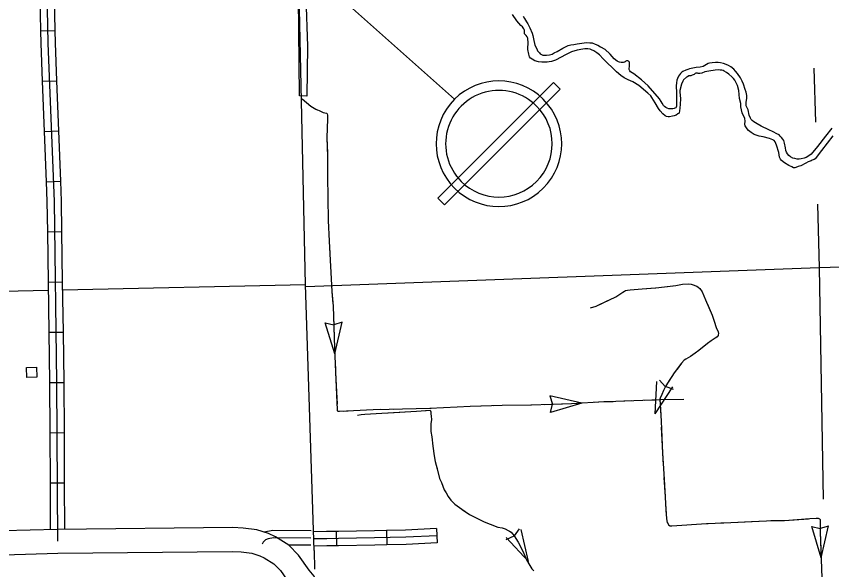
# Model space of a CAD drawing. Extents: x 1084508 to 1142749, y 1057638 to 1093403.
# Drawn here: x 1110384 to 1113074, y 1068244 to 1070069 of the extents above; entities that cross this region are included whole.
import ezdxf

# ---------------------------------------------------------------- set-up
doc = ezdxf.new("R2010")
doc.units = 0
for name, color, linetype in [('Level 10', 7, 'Continuous'), ('Level 2', 7, 'Continuous'), ('Level 32', 7, 'Continuous'), ('Level 35', 7, 'Continuous'), ('Level 43', 7, 'Continuous'), ('Level 5', 7, 'Continuous'), ('Level 56', 7, 'Continuous'), ('Level 57', 7, 'Continuous')]:
    doc.layers.add(name, color=color, linetype=linetype)

msp = doc.modelspace()

# ---------------------------------------------------------------- linework, layer by layer
at = {"layer": 'Level 10'}
for points in [[(1111400.5, 1068113.9), (1111395.6, 1068146.1), (1111379.3, 1068196.8), (1111366.4, 1068222.7), (1111350.4, 1068242.8), (1111315.2, 1068292.5), (1111283, 1068324.8), (1111238.4, 1068352.6), (1111215.7, 1068363.3), (1111177.2, 1068375.3), (1111132.4, 1068381.1), (1111097.9, 1068383), (1110518.8, 1068377), (1110339.9, 1068371.8)], [(1110342.2, 1068293.3), (1110520.3, 1068298.5), (1111096.1, 1068304.5), (1111125.1, 1068303), (1111160.3, 1068298.4), (1111187.2, 1068289.9), (1111200.9, 1068283.6), (1111233.8, 1068263), (1111254.9, 1068241.8), (1111287.6, 1068195.7), (1111299.8, 1068180.3), (1111306.4, 1068167.1), (1111318.9, 1068128.1), (1111322.1, 1068107.1)]]:
    msp.add_lwpolyline(points, dxfattribs=at)
at = {"layer": 'Level 2'}
for points in [[(1111366.6, 1068307.5), (1111337.4, 1069184.6), (1111306.7, 1070598.6)], [(1111366.6, 1068307.5), (1111367.8, 1068246.3)]]:
    msp.add_lwpolyline(points, dxfattribs=at)
at = {"layer": 'Level 32'}
for p, q in [((1110463.8, 1070021), (1110510.8, 1070022)), ((1110469.4, 1069854.9), (1110516.5, 1069856.7)), ((1110475.8, 1069689.3), (1110522.8, 1069691.1)), ((1110482.1, 1069523.7), (1110529.2, 1069525.5)), ((1110486.1, 1069358.6), (1110533.2, 1069359.3)), ((1110488.4, 1069192.9), (1110535.5, 1069193.6)), ((1110490.8, 1069027.2), (1110537.9, 1069027.9)), ((1110493.1, 1068861.7), (1110540.2, 1068861.9)), ((1110494.1, 1068696), (1110541.1, 1068696.2)), ((1110495, 1068530.2), (1110542, 1068530.5)), ((1111439.4, 1068370.2), (1111439.9, 1068323.1)), ((1111604.8, 1068373.3), (1111605.8, 1068326.2)), ((1111769.7, 1068379.7), (1111772.1, 1068332.6))]:
    msp.add_line(p, q, dxfattribs=at)
for points in [[(1111203.6, 1070662.8), (1110903.9, 1070722.6), (1110896.2, 1070728.7), (1110892.7, 1070738.9), (1110881, 1070843.7), (1110878.9, 1070847.7), (1110869.9, 1070854.6), (1110860.7, 1070857.4), (1110487.9, 1070841.5), (1110481.1, 1070839), (1110477.4, 1070835.4), (1110474, 1070824.6), (1110478.7, 1070431.3), (1110488.1, 1069980.9), (1110508.2, 1069458.5), (1110516.7, 1068862.4), (1110519.6, 1068337.8)], [(1110460.3, 1070186.7), (1110463.8, 1070021)], [(1110507.4, 1070187.7), (1110510.8, 1070022)], [(1110463.8, 1070021), (1110464.6, 1069980.2), (1110469.4, 1069854.9)], [(1110510.8, 1070022), (1110511.7, 1069981.6), (1110516.5, 1069856.7)], [(1110469.4, 1069854.9), (1110475.8, 1069689.3)], [(1110516.5, 1069856.7), (1110522.8, 1069691.1)], [(1110475.8, 1069689.3), (1110482.1, 1069523.7)], [(1110522.8, 1069691.1), (1110529.2, 1069525.5)], [(1110482.1, 1069523.7), (1110484.7, 1069457.9), (1110486.1, 1069358.6)], [(1110529.2, 1069525.5), (1110531.7, 1069459.1), (1110533.2, 1069359.3)], [(1110486.1, 1069358.6), (1110488.4, 1069192.9)], [(1110533.2, 1069359.3), (1110535.5, 1069193.6)], [(1110488.4, 1069192.9), (1110490.8, 1069027.2)], [(1110535.5, 1069193.6), (1110537.9, 1069027.9)], [(1110490.8, 1069027.2), (1110493.1, 1068862.1), (1110493.1, 1068861.7)], [(1110537.9, 1069027.9), (1110540.2, 1068862.6), (1110540.2, 1068861.9)], [(1110493.1, 1068861.7), (1110494.1, 1068696)], [(1110540.2, 1068861.9), (1110541.1, 1068696.2)], [(1110494.1, 1068696), (1110495, 1068530.2)], [(1110541.1, 1068696.2), (1110542, 1068530.5)], [(1110495, 1068530.2), (1110495.8, 1068376.3)], [(1110542, 1068530.5), (1110542.9, 1068377.2)], [(1111356.1, 1068371.8), (1111229.5, 1068373.3), (1111201.6, 1068367.7)], [(1111439.4, 1068370.2), (1111407.5, 1068369.8), (1111365.5, 1068369.2)], [(1111770.9, 1068356.1), (1111668.7, 1068351.1), (1111565.8, 1068349), (1111446.6, 1068346.7), (1111407.8, 1068346.3), (1111365.8, 1068345.6)], [(1111604.8, 1068373.3), (1111565.3, 1068372.5), (1111446.3, 1068370.3), (1111439.4, 1068370.2)], [(1111769.7, 1068379.7), (1111667.9, 1068374.6), (1111604.8, 1068373.3)], [(1111355.8, 1068348.2), (1111231.7, 1068349.7), (1111214.6, 1068346.3), (1111205.7, 1068342.4), (1111198, 1068335), (1111194.5, 1068328.9)], [(1111605.8, 1068326.2), (1111566.2, 1068325.4), (1111447, 1068323.2), (1111439.9, 1068323.1)], [(1111772.1, 1068332.6), (1111669.5, 1068327.6), (1111605.8, 1068326.2)], [(1111355.5, 1068324.7), (1111281.9, 1068325.6)], [(1111439.9, 1068323.1), (1111408.1, 1068322.7), (1111366.2, 1068322.1)]]:
    msp.add_lwpolyline(points, dxfattribs=at)
at = {"layer": 'Level 35'}
for points in [[(1112106.8, 1069919.2), (1112094.1, 1069921.9), (1112085.1, 1069927.7), (1112080.6, 1069930.9), (1112077.1, 1069935.4), (1112074.1, 1069943.9), (1112071.8, 1069960.2), (1112072.1, 1069984.4), (1112071.8, 1069992.9), (1112071.3, 1069996.9), (1112069.1, 1070001.4), (1112066.1, 1070005.6), (1112063.1, 1070008.4), (1112060.6, 1070011.1), (1112060.6, 1070013.6), (1112060.6, 1070017.6), (1112060.1, 1070023.3), (1112057.9, 1070028.1), (1112053.4, 1070034.1), (1112048.6, 1070039.1), (1112034.6, 1070054.6), (1112020.2, 1070075.3)], [(1112055.8, 1070069.7), (1112060.5, 1070061.9), (1112067.2, 1070050.4), (1112070.8, 1070044.7), (1112076.2, 1070035.4), (1112078.4, 1070031.1), (1112085.5, 1070014), (1112087.7, 1070005.4), (1112090.5, 1069994.7), (1112094.6, 1069974.4), (1112100.5, 1069961.8), (1112103.4, 1069955.4), (1112109.6, 1069948.2), (1112112, 1069945.8), (1112116, 1069943.2), (1112121, 1069941.3), (1112126.5, 1069940.6), (1112133.4, 1069940.6), (1112142.7, 1069942), (1112151.7, 1069944.2), (1112158.6, 1069948.2), (1112168.4, 1069953), (1112187.2, 1069963.7), (1112204.8, 1069972.5), (1112212.9, 1069974.7), (1112222.7, 1069976.1), (1112234.6, 1069978.7)], [(1112234.6, 1069978.7), (1112265.3, 1069982.5), (1112276, 1069981.8), (1112283.7, 1069981.3), (1112293.9, 1069977.3), (1112302.5, 1069973.7), (1112311.1, 1069968.9), (1112324.9, 1069961.3)], [(1112585.3, 1069859.5), (1112582.8, 1069855), (1112578.8, 1069845.5), (1112573.1, 1069824.8), (1112573.3, 1069818.8), (1112575.1, 1069798.3), (1112574.1, 1069778.6), (1112571.8, 1069756.1), (1112570.1, 1069751.6), (1112569.3, 1069749.1), (1112566.6, 1069747.1), (1112560.3, 1069743.1), (1112554.1, 1069740.9), (1112548.1, 1069739.6), (1112538.6, 1069737.4), (1112534.1, 1069737.6), (1112529.1, 1069738.4), (1112524.7, 1069740.9), (1112516.4, 1069747.4), (1112507.9, 1069757.4), (1112501.9, 1069764.9), (1112491, 1069783.3), (1112480.7, 1069801.1), (1112476.7, 1069806.6), (1112467.2, 1069815.8), (1112437, 1069841.3), (1112417.3, 1069853.3), (1112402.8, 1069859.8), (1112389.4, 1069866.3), (1112378.1, 1069874), (1112363.9, 1069885.7), (1112319.7, 1069928.4), (1112308.2, 1069941.7), (1112299.5, 1069949.2), (1112288.8, 1069955.7), (1112281.8, 1069958.4), (1112276.8, 1069960.4), (1112269.8, 1069961.9), (1112259.8, 1069962.2), (1112253.1, 1069960.9), (1112233.6, 1069957.4), (1112215.6, 1069951.7), (1112197.6, 1069943.4), (1112162.7, 1069924.7), (1112149, 1069920.4), (1112141.7, 1069918.7), (1112135.5, 1069918.2), (1112128.5, 1069918.2), (1112117.5, 1069918), (1112106.8, 1069919.2)], [(1112666.5, 1069913.3), (1112660.9, 1069910.4), (1112649.3, 1069904), (1112640, 1069901.4), (1112627, 1069900.3), (1112604.5, 1069895.8), (1112599.7, 1069893.9), (1112592.8, 1069891.8), (1112582.7, 1069887.3), (1112579.6, 1069884.7), (1112574.8, 1069880.7), (1112568.7, 1069871.7), (1112565.3, 1069864.5), (1112563.1, 1069858.4), (1112561.3, 1069850.2), (1112560.7, 1069839.8), (1112560.7, 1069832.7), (1112561.8, 1069823.1), (1112562.1, 1069791.9), (1112561.5, 1069773), (1112560.7, 1069769.8), (1112559.2, 1069767.7), (1112556.8, 1069766.4), (1112554.4, 1069765.3), (1112549.9, 1069764.5), (1112543.3, 1069764.3), (1112536.6, 1069764.3), (1112531.3, 1069765.9), (1112526.8, 1069768), (1112521.8, 1069771.2), (1112518.6, 1069774.9), (1112514.6, 1069782.6), (1112511.7, 1069788.4), (1112506.1, 1069797.2), (1112468.2, 1069839.8), (1112446.8, 1069860), (1112420.5, 1069879.1), (1112409.9, 1069886.5), (1112407.3, 1069889.7), (1112406, 1069893.4), (1112406, 1069898.2), (1112406.5, 1069902.4), (1112406.8, 1069906.9), (1112407, 1069909.9), (1112407, 1069913.6), (1112406.8, 1069915.9), (1112406.2, 1069917.8), (1112404.9, 1069919.9), (1112403.3, 1069921.3), (1112401.5, 1069922), (1112399.9, 1069922.3), (1112397.2, 1069922), (1112395.1, 1069921), (1112392.7, 1069919.4), (1112390.3, 1069918.1), (1112388.7, 1069917.5), (1112386.1, 1069917.3), (1112381.6, 1069916.5), (1112378.9, 1069916.5), (1112373.6, 1069917.5), (1112370.4, 1069918.6), (1112365.9, 1069921.5), (1112356.4, 1069929.2), (1112342.6, 1069944.6), (1112324.9, 1069961.3)], [(1112966.3, 1069598.3), (1112960.2, 1069598.3), (1112951.9, 1069599.9), (1112945.3, 1069601.5), (1112937.4, 1069606), (1112932.9, 1069610.5), (1112928.4, 1069616), (1112924.4, 1069620.8), (1112922.3, 1069626.1), (1112920.9, 1069635.9), (1112918.3, 1069651.1), (1112915.4, 1069659.3), (1112913, 1069663.8), (1112908.7, 1069669.1), (1112904, 1069674.1), (1112900.3, 1069678.1), (1112893.1, 1069681.8), (1112880.4, 1069687.9), (1112866.1, 1069695.1), (1112841.2, 1069706.7), (1112827.9, 1069714.2), (1112816.5, 1069721.6), (1112811.7, 1069725.8), (1112808.6, 1069729), (1112805.6, 1069733.3), (1112801.1, 1069743.3), (1112798, 1069760.3), (1112792.9, 1069771.7), (1112791.9, 1069774.4), (1112791.1, 1069778.3), (1112791.6, 1069785), (1112793.7, 1069798.7), (1112794.2, 1069808.3), (1112793.2, 1069813.3), (1112791.3, 1069819.4), (1112788.2, 1069827.9), (1112782.9, 1069845.4), (1112778.6, 1069855.5), (1112772.8, 1069866.4), (1112763.5, 1069880.4), (1112756.9, 1069888.6), (1112750.5, 1069894.7), (1112740.7, 1069902.2), (1112733.8, 1069906.7), (1112726.1, 1069910.6), (1112717.4, 1069913), (1112707, 1069915.4), (1112699.4, 1069917), (1112690.1, 1069916.5), (1112679, 1069915.9), (1112671, 1069914.9), (1112666.5, 1069913.3)], [(1112902.1, 1069605), (1112899.1, 1069619.8), (1112891.3, 1069644.7), (1112887.1, 1069654.7), (1112883.9, 1069659.2), (1112879.6, 1069662.2), (1112868.6, 1069666.2), (1112848.2, 1069672.2), (1112834.7, 1069673.7), (1112817.7, 1069679.2), (1112807.7, 1069685.9), (1112799.7, 1069692.2), (1112795, 1069698.4), (1112790.2, 1069704.7), (1112788.3, 1069708.4), (1112787.5, 1069713.9), (1112787.8, 1069723.7), (1112786.8, 1069731.6), (1112778.5, 1069751.1), (1112774, 1069770.1), (1112774.3, 1069775.9), (1112773.8, 1069782.1), (1112770, 1069798.1), (1112767, 1069824.6), (1112763.5, 1069840.8), (1112754.6, 1069858), (1112750.3, 1069864.5), (1112744.1, 1069870), (1112734.1, 1069878), (1112726.8, 1069883.7), (1112719.1, 1069888.5), (1112715.6, 1069890.5), (1112710.9, 1069891.7), (1112705.4, 1069891.7), (1112699.9, 1069892.7), (1112689.7, 1069891.7), (1112683.2, 1069890.7), (1112675.2, 1069889.2), (1112655.2, 1069885.5), (1112645.2, 1069882), (1112638.5, 1069881), (1112633, 1069881), (1112631, 1069881.5), (1112625.7, 1069881.5), (1112623.3, 1069880), (1112620.3, 1069877.5), (1112613.8, 1069874.7), (1112609.5, 1069873.2), (1112603, 1069872.3), (1112598, 1069870), (1112595.3, 1069868.3), (1112585.3, 1069859.5)], [(1113074.1, 1069700.1), (1113053.7, 1069673.9), (1113026.7, 1069639.6), (1113005.8, 1069614.5), (1112994.6, 1069606.5), (1112989.6, 1069603.9), (1112983, 1069601.5), (1112972.9, 1069599.1), (1112966.3, 1069598.3)], [(1113078.1, 1069675.5), (1113039.9, 1069626.3), (1113019.7, 1069599.3), (1113016.4, 1069597.3), (1113009.9, 1069595), (1113005.7, 1069593), (1113002.7, 1069591), (1112996.4, 1069588.8), (1112988.7, 1069584.3), (1112984.5, 1069582.1), (1112976, 1069577.8), (1112971.5, 1069575.6), (1112963.2, 1069573.3), (1112956, 1069570.1), (1112952, 1069569.3), (1112948, 1069569.8), (1112942.3, 1069572.6), (1112932.5, 1069577.3), (1112917.8, 1069586.1), (1112908.3, 1069593.8), (1112905.1, 1069598.3), (1112902.1, 1069605)]]:
    msp.add_lwpolyline(points, dxfattribs=at)
at = {"layer": 'Level 43'}
for p, q in [((1111434.7, 1068955.6), (1111402.8, 1069058.5)), ((1111402.8, 1069058.5), (1111430.8, 1069052.2)), ((1111458.5, 1069060.7), (1111431.2, 1069052.2)), ((1111434.7, 1068955.6), (1111458.5, 1069060.7)), ((1112490.9, 1068757.7), (1112497.3, 1068865.2)), ((1112505.7, 1068869.6), (1112524.7, 1068848.2)), ((1112490.9, 1068757.7), (1112550.2, 1068847.6)), ((1112552.2, 1068838.9), (1112525, 1068848)), ((1112249.1, 1068793), (1112144.3, 1068817.9)), ((1112144.3, 1068817.9), (1112152.5, 1068790.4)), ((1112249.1, 1068793), (1112145.9, 1068762.1)), ((1112145.9, 1068762.1), (1112152.5, 1068790)), ((1113038.8, 1068283.5), (1113007.9, 1068386.7)), ((1113008, 1068386.9), (1113035.9, 1068380.1)), ((1113063.8, 1068388.2), (1113036.2, 1068380.1)), ((1113038.8, 1068283.5), (1113063.6, 1068388.3)), ((1111999.7, 1068343.6), (1112025.8, 1068355.4)), ((1112042.9, 1068378.9), (1112026.1, 1068355.7)), ((1112073, 1068271.2), (1112049.1, 1068376.2)), ((1112073, 1068271.2), (1111999.8, 1068350.2))]:
    msp.add_line(p, q, dxfattribs=at)
for points in [[(1111326.5, 1069797.3), (1111355.7, 1069773), (1111371.6, 1069762.4), (1111382.8, 1069758.2), (1111395.9, 1069751.8), (1111407.1, 1069749.4), (1111409.6, 1069747.2), (1111410.3, 1069743), (1111410.7, 1069730.7), (1111408.2, 1069668.3), (1111410.7, 1069607), (1111410, 1069540.4), (1111411, 1069470.7), (1111412.8, 1069395.2), (1111415.9, 1069327.6), (1111424.4, 1069162), (1111428.6, 1069113), (1111433.9, 1068976), (1111437.1, 1068895.3), (1111442.7, 1068771.9), (1111442.7, 1068768.8), (1111444.8, 1068767.4), (1111446.2, 1068767), (1111450.1, 1068766.7), (1111495.9, 1068769.5), (1111561.4, 1068772.6), (1111614.2, 1068773.7), (1111657.5, 1068774.8), (1111748.1, 1068777.2), (1111838.2, 1068781.8), (1111881.2, 1068783.9), (1111986.5, 1068786.4), (1112081.6, 1068788.1), (1112215.4, 1068792), (1112322.5, 1068798.4), (1112361.9, 1068799.8), (1112510.5, 1068805.4), (1112585.6, 1068806.5)], [(1111326.5, 1069797.3), (1111355.7, 1069773), (1111371.6, 1069762.4), (1111376.3, 1069760.6)], [(1111410.3, 1069742.1), (1111410.7, 1069730.7), (1111408.2, 1069668.3), (1111410.2, 1069617.9)], [(1111410.3, 1069576.5), (1111410, 1069540.4), (1111411, 1069470.7), (1111411.4, 1069452.2)], [(1111412.4, 1069410.8), (1111412.8, 1069395.2), (1111415.9, 1069327.6), (1111418, 1069286.6)], [(1111420.1, 1069245.2), (1111424.4, 1069162), (1111427.9, 1069121.2)], [(1112277.6, 1069108.2), (1112296.5, 1069112.9), (1112361.5, 1069144.4), (1112385.2, 1069159), (1112389.7, 1069162.2), (1112393.3, 1069164.4), (1112399.6, 1069166), (1112408.6, 1069167.4), (1112448.1, 1069169.9), (1112493.5, 1069173.6), (1112559.3, 1069181.4), (1112570.4, 1069183.3), (1112581.8, 1069185.3), (1112599.9, 1069186.4), (1112610.7, 1069185.3), (1112614, 1069184.7), (1112629, 1069178.7), (1112633.8, 1069176.3), (1112639.1, 1069171.7), (1112646.8, 1069161), (1112657.7, 1069134.6), (1112679, 1069083.8), (1112686, 1069063.7), (1112692.8, 1069042.9), (1112699.2, 1069028.6), (1112700.2, 1069023.3), (1112699.8, 1069019.1), (1112699, 1069016), (1112696.5, 1069011.9), (1112676.7, 1068999.1), (1112664.5, 1068990), (1112635.8, 1068967.1), (1112623.5, 1068957.8), (1112608, 1068947.5), (1112592.3, 1068938.2), (1112587.1, 1068934.7), (1112578.3, 1068925.2), (1112554.5, 1068893), (1112526.7, 1068850.9)], [(1112371.6, 1069150.6), (1112385.2, 1069159), (1112389.7, 1069162.2), (1112393.3, 1069164.4), (1112399.6, 1069166), (1112408.6, 1069167.4), (1112448.1, 1069169.9), (1112491.4, 1069173.4)], [(1112532.5, 1069178.2), (1112559.3, 1069181.4), (1112570.4, 1069183.3), (1112581.8, 1069185.3), (1112599.9, 1069186.4), (1112610.7, 1069185.3), (1112614, 1069184.7), (1112629, 1069178.7), (1112633.8, 1069176.3), (1112639.1, 1069171.7), (1112646.8, 1069161), (1112646.9, 1069160.6)], [(1112277.6, 1069108.2), (1112296.5, 1069112.9), (1112334.9, 1069131.5)], [(1112662.8, 1069122.3), (1112679, 1069083.8), (1112686, 1069063.7), (1112692.8, 1069042.9), (1112699.2, 1069028.6), (1112700.2, 1069023.3), (1112699.8, 1069019.1), (1112699, 1069016), (1112696.5, 1069011.9), (1112691.4, 1069008.6)], [(1111429.9, 1069079.8), (1111433.9, 1068976), (1111434.7, 1068955.6)], [(1112657.7, 1068984.6), (1112635.8, 1068967.1), (1112623.5, 1068957.8), (1112608, 1068947.5), (1112592.3, 1068938.2), (1112587.1, 1068934.7), (1112578.3, 1068925.2), (1112563.6, 1068905.3)], [(1111436.3, 1068914.2), (1111437.1, 1068895.3), (1111439, 1068852.1)], [(1112540.1, 1068871.2), (1112526.7, 1068850.9), (1112518.8, 1068835), (1112513.1, 1068822), (1112508.1, 1068809.4), (1112507.1, 1068806.3), (1112509.6, 1068755.1)], [(1111439, 1068852.1), (1111441.9, 1068790)], [(1112526.7, 1068850.9), (1112518.8, 1068835), (1112513.1, 1068822), (1112508.1, 1068809.4), (1112507.1, 1068806.3), (1112510.7, 1068733.5), (1112515.8, 1068628.2), (1112519.5, 1068559.9), (1112524.2, 1068484.6), (1112525.2, 1068461.3), (1112528.9, 1068411.6), (1112530.6, 1068400), (1112533.8, 1068394.9), (1112535.7, 1068392.2), (1112538.4, 1068390.2), (1112540.2, 1068388.7), (1112546.8, 1068388.5), (1112661.3, 1068396.6), (1112718.4, 1068398.6), (1112881.6, 1068406.7), (1112918.2, 1068406.4), (1113001.8, 1068412.6), (1113022.2, 1068413.6), (1113029, 1068413.6), (1113031.5, 1068413.1), (1113034, 1068411.4), (1113035.4, 1068409.6), (1113035.4, 1068407.2), (1113036.3, 1068367.8), (1113040.8, 1068216.8)], [(1111793.5, 1068779.5), (1111838.2, 1068781.8), (1111881.2, 1068783.9), (1111917.7, 1068784.8)], [(1111959.1, 1068785.7), (1111986.5, 1068786.4), (1112081.6, 1068788.1), (1112083.4, 1068788.2)], [(1112124.8, 1068789.4), (1112215.4, 1068792), (1112249, 1068794)], [(1112290.4, 1068796.5), (1112322.5, 1068798.4), (1112352.5, 1068799.4)], [(1112352.5, 1068799.4), (1112361.9, 1068799.8), (1112414.6, 1068801.8)], [(1112456, 1068803.3), (1112493.7, 1068804.8)], [(1111462.3, 1068767.4), (1111495.9, 1068769.5), (1111561.4, 1068772.6), (1111586.5, 1068773.1)], [(1111509.1, 1068753.3), (1111521.4, 1068756.4), (1111533.4, 1068757.5), (1111570.4, 1068759.6), (1111704.2, 1068767.4), (1111748.9, 1068769.8), (1111750.3, 1068767.7), (1111751.7, 1068764.5), (1111751.7, 1068757.5), (1111752.1, 1068751.9), (1111753.9, 1068738.5), (1111751.4, 1068726.1), (1111751.7, 1068708.2), (1111751.4, 1068699.7), (1111754.6, 1068682.8), (1111757.7, 1068651.1), (1111762, 1068619.7), (1111765.5, 1068601), (1111772.2, 1068577.1), (1111779.9, 1068545.4), (1111786.6, 1068532), (1111795.8, 1068507.3), (1111801.8, 1068497.5), (1111808.1, 1068485.5), (1111817.3, 1068473.9), (1111831, 1068460.1), (1111853.5, 1068443.9), (1111878.5, 1068426.6), (1111926.8, 1068402.3), (1111972.6, 1068384), (1111987, 1068381.9), (1111996.5, 1068379.1), (1112006, 1068373.8), (1112011.3, 1068371.7), (1112016.2, 1068367.4), (1112025.7, 1068355.8), (1112039.1, 1068335.4), (1112056, 1068303.3), (1112067.3, 1068276.9), (1112077.5, 1068257.9), (1112084.9, 1068246.6), (1112091.3, 1068240.2)], [(1111509.1, 1068753.3), (1111521.4, 1068756.4), (1111533.4, 1068757.5), (1111570.4, 1068759.6), (1111570.7, 1068759.6)], [(1111612.1, 1068762), (1111704.2, 1068767.4), (1111736.2, 1068769.1)], [(1111627.9, 1068774), (1111657.5, 1068774.8), (1111748.1, 1068777.2), (1111752.2, 1068777.4)], [(1111753.4, 1068742), (1111753.9, 1068738.5), (1111751.4, 1068726.1), (1111751.7, 1068708.2), (1111751.4, 1068699.7), (1111754.6, 1068682.8), (1111757.7, 1068651.1), (1111762, 1068619.7), (1111762.1, 1068618.7)], [(1112511.6, 1068713.7), (1112514.7, 1068651.7)], [(1112514.7, 1068651.7), (1112515.8, 1068628.2), (1112517.9, 1068589.6)], [(1111771.8, 1068578.5), (1111772.2, 1068577.1), (1111779.9, 1068545.4), (1111786.6, 1068532), (1111795.8, 1068507.3), (1111801.8, 1068497.5), (1111808.1, 1068485.5), (1111817.3, 1068473.9), (1111823.7, 1068467.4)], [(1112520.2, 1068548.2), (1112524.2, 1068484.6), (1112525.2, 1068461.3), (1112527.9, 1068424.2)], [(1111856.2, 1068442), (1111878.5, 1068426.6), (1111926.8, 1068402.3), (1111966.9, 1068386.3)], [(1112873.2, 1068406.3), (1112881.6, 1068406.7), (1112918.2, 1068406.4), (1112997.3, 1068412.3)], [(1113035.4, 1068407.8), (1113035.4, 1068407.2), (1113036.3, 1068367.8), (1113038.8, 1068283.5)], [(1112542.3, 1068388.7), (1112546.8, 1068388.5), (1112661.3, 1068396.6), (1112666.3, 1068396.8)], [(1112707.7, 1068398.2), (1112718.4, 1068398.6), (1112831.8, 1068404.2)], [(1112005.9, 1068373.8), (1112006, 1068373.8), (1112011.3, 1068371.7), (1112016.2, 1068367.4), (1112025.7, 1068355.8), (1112039.1, 1068335.4), (1112056, 1068303.3), (1112067.3, 1068276.9), (1112070.9, 1068270.2)]]:
    msp.add_lwpolyline(points, dxfattribs=at)
at = {"layer": 'Level 5'}
for points in [[(1113015.4, 1069897.9), (1113020, 1069720.4)], [(1113027.1, 1069449.4), (1113032.5, 1069240.1)], [(1113510.9, 1069254.1), (1113032.5, 1069240.1)], [(1113032.5, 1069240.1), (1111338.7, 1069176.5)], [(1113032.5, 1069240.1), (1113046.1, 1068477.3)], [(1109847.2, 1069151.4), (1110488.8, 1069165.7)], [(1110535.9, 1069166.7), (1111337.4, 1069184.6)]]:
    msp.add_lwpolyline(points, dxfattribs=at)
at = {"layer": 'Level 56'}
msp.add_lwpolyline([(1110418.8, 1068878), (1110417.7, 1068910.6), (1110450.5, 1068911.7), (1110451.6, 1068879.1)], close=True, dxfattribs=at)
msp.add_lwpolyline([(1110418.8, 1068878), (1110417.7, 1068910.6), (1110450.5, 1068911.7), (1110451.6, 1068879.1)], close=True, dxfattribs=at)
at = {"layer": 'Level 57'}
for p, q in [((1111329.3, 1070423.6), (1111344.8, 1069970.3)), ((1111317.9, 1069806.8), (1111312.7, 1070376)), ((1111344.8, 1069970.3), (1111342.7, 1069805.8)), ((1112155.7, 1069850.9), (1111774, 1069469.1)), ((1112177.9, 1069828.7), (1112155.7, 1069850.9)), ((1111342.7, 1069805.8), (1111317.9, 1069806.8)), ((1111796.2, 1069446.9), (1112177.9, 1069828.7)), ((1111774, 1069469.1), (1111796.2, 1069446.9))]:
    msp.add_line(p, q, dxfattribs=at)
msp.add_lwpolyline([(1111829.5, 1069795.4), (1111463.4, 1070120.8)], dxfattribs=at)
for radius, start, end in [(207.2, 45, 225), (175.8, 45, 225.0001), (207.2, 225, 45), (175.8, 225.0001, 45)]:
    msp.add_arc((1111975.9, 1069648.9), radius, start, end, dxfattribs=at)

doc.saveas('drawing.dxf')
